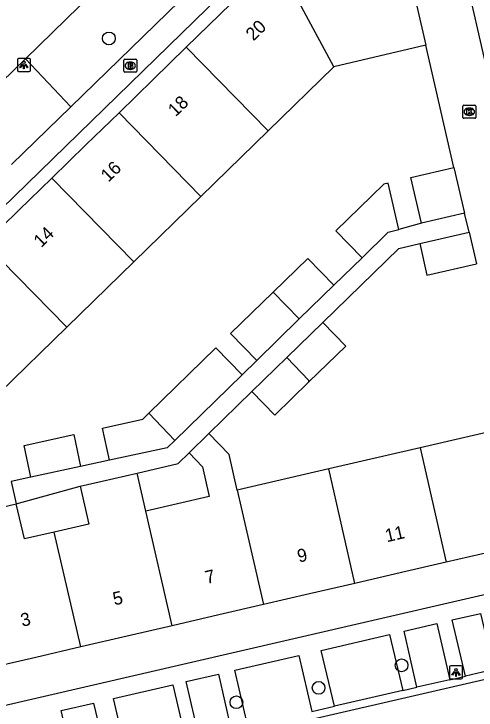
# Model space of a CAD drawing. Extents: x 156414 to 157775, y 382335 to 383765.
# Drawn here: x 156595.9 to 156631.3, y 383420.6 to 383474 of the extents above; entities that cross this region are included whole.
import ezdxf

# ---------------------------------------------------------------- set-up
doc = ezdxf.new("R2010")
doc.units = 0
for name, color, linetype in [('IMGEO_Boom', 7, 'Continuous'), ('IMGEO_Brandkraan', 7, 'Continuous'), ('IMGEO_Kolk', 7, 'Continuous'), ('IMGEO_Lichtpunt', 7, 'Continuous'), ('IMGEO_Muur', 7, 'Continuous'), ('IMGEO_Pand', 7, 'Continuous'), ('IMGEO_Pand_nummerreeks', 7, 'Continuous'), ('IMGEO_Parkeervlak_open', 7, 'Continuous'), ('IMGEO_Rijbaan_lokaal_gesloten', 7, 'Continuous'), ('IMGEO_Rijbaan_lokaal_open', 7, 'Continuous'), ('IMGEO_Voetpad_open', 7, 'Continuous')]:
    doc.layers.add(name, color=color, linetype=linetype)

msp = doc.modelspace()

# ---------------------------------------------------------------- linework, layer by layer
at = {"layer": 'IMGEO_Boom'}
for centre in [(156603.143, 383472.112), (156625.61, 383424.025), (156619.238, 383422.295), (156612.93, 383421.189)]:
    msp.add_circle(centre, 0.489, dxfattribs=at)
at = {"layer": 'IMGEO_Brandkraan'}
for p, q in [((156604.284, 383469.593), (156604.284, 383470.445)), ((156604.359, 383470.519), (156605.211, 383470.519)), ((156604.772, 383470.299), (156604.797, 383470.299)), ((156605.285, 383470.445), (156605.285, 383469.593)), ((156605.211, 383469.519), (156604.359, 383469.519)), ((156604.795, 383469.739), (156604.77, 383469.739))]:
    msp.add_line(p, q, dxfattribs=at)
for points in [[(156604.284, 383469.593), (156604.284, 383470.445)], [(156604.359, 383470.519), (156605.211, 383470.519)], [(156604.632, 383470.219), (156604.632, 383469.819), (156604.845, 383469.819)], [(156604.863, 383470.219), (156604.632, 383470.219)], [(156604.811, 383470.138), (156604.757, 383470.138), (156604.757, 383470.062)], [(156604.757, 383470.062), (156604.81, 383470.062)], [(156605.285, 383470.445), (156605.285, 383469.593)], [(156605.211, 383469.519), (156604.359, 383469.519)], [(156604.819, 383469.986), (156604.757, 383469.986), (156604.757, 383469.905)], [(156604.757, 383469.905), (156604.819, 383469.905)]]:
    msp.add_lwpolyline(points, dxfattribs=at)
for centre, radius, start, end in [((156604.361, 383470.443), 0.0765, 91.552, 178.448), ((156604.361, 383470.443), 0.0765, 91.552, 178.448), ((156604.812, 383470.1), 0.0379, 267.8285, 90.9355), ((156604.867, 383470.074), 0.145, 59.4692, 91.5367), ((156604.892, 383470.121), 0.0922, 285.5137, 58.1501), ((156604.897, 383469.929), 0.105, 301.3115, 78.989), ((156605.209, 383470.443), 0.0765, 1.552, 88.448), ((156605.209, 383470.443), 0.0765, 1.552, 88.448), ((156604.361, 383469.595), 0.0765, 181.552, 268.448), ((156604.361, 383469.595), 0.0765, 181.552, 268.448), ((156604.82, 383469.945), 0.0404, 269.8759, 90.5077), ((156604.851, 383470.07), 0.251, 268.6676, 293.5347), ((156605.209, 383469.595), 0.0765, 271.552, 358.448), ((156605.209, 383469.595), 0.0765, 271.552, 358.448)]:
    msp.add_arc(centre, radius, start, end, dxfattribs=at)
for centre, major_axis, ratio, start_param, end_param in [((156604.771, 383470.019), (-0.387, 0.002), 0.722429, 4.712389, 7.853982), ((156604.796, 383470.019), (-0.39, 0.002), 0.717154, 1.570796, 4.712389)]:
    msp.add_ellipse(centre, major_axis=major_axis, ratio=ratio, start_param=start_param, end_param=end_param, dxfattribs=at)
at = {"layer": 'IMGEO_Kolk'}
for p, q in [((156630.308, 383466.06), (156630.308, 383466.912)), ((156630.383, 383466.986), (156631.235, 383466.986)), ((156631.309, 383466.912), (156631.309, 383466.06)), ((156630.796, 383466.766), (156630.821, 383466.766)), ((156631.235, 383465.986), (156630.383, 383465.986)), ((156630.819, 383466.206), (156630.794, 383466.206))]:
    msp.add_line(p, q, dxfattribs=at)
for points in [[(156630.308, 383466.06), (156630.308, 383466.912)], [(156630.383, 383466.986), (156631.235, 383466.986)], [(156631.309, 383466.912), (156631.309, 383466.06)], [(156630.629, 383466.686), (156630.752, 383466.686), (156630.752, 383466.535), (156630.882, 383466.686), (156631.046, 383466.686), (156630.9, 383466.535), (156631.053, 383466.286), (156630.901, 383466.286), (156630.816, 383466.45), (156630.752, 383466.383), (156630.752, 383466.286), (156630.629, 383466.286), (156630.629, 383466.686)], [(156631.235, 383465.986), (156630.383, 383465.986)]]:
    msp.add_lwpolyline(points, dxfattribs=at)
for centre, start, end in [((156630.385, 383466.91), 91.552, 178.448), ((156630.385, 383466.91), 91.552, 178.448), ((156631.233, 383466.91), 1.552, 88.448), ((156631.233, 383466.91), 1.552, 88.448), ((156630.385, 383466.062), 181.552, 268.448), ((156630.385, 383466.062), 181.552, 268.448), ((156631.233, 383466.062), 271.552, 358.448), ((156631.233, 383466.062), 271.552, 358.448)]:
    msp.add_arc(centre, 0.0765, start, end, dxfattribs=at)
for centre, major_axis, ratio, start_param, end_param in [((156630.795, 383466.486), (-0.387, 0.002), 0.722429, 4.712389, 7.853982), ((156630.82, 383466.486), (-0.39, 0.002), 0.717154, 1.570796, 4.712389)]:
    msp.add_ellipse(centre, major_axis=major_axis, ratio=ratio, start_param=start_param, end_param=end_param, dxfattribs=at)
at = {"layer": 'IMGEO_Lichtpunt'}
for p, q in [((156597.023, 383470.578), (156596.215, 383470.578)), ((156597.023, 383470.578), (156596.215, 383470.578)), ((156596.121, 383470.483), (156596.121, 383469.676)), ((156596.121, 383470.483), (156596.121, 383469.676)), ((156597.117, 383469.676), (156597.117, 383470.483)), ((156597.117, 383469.676), (156597.117, 383470.483)), ((156596.215, 383469.582), (156597.023, 383469.582)), ((156596.215, 383469.582), (156597.023, 383469.582)), ((156629.288, 383423.882), (156629.288, 383423.075)), ((156629.288, 383423.882), (156629.288, 383423.075)), ((156630.19, 383423.977), (156629.382, 383423.977)), ((156630.19, 383423.977), (156629.382, 383423.977)), ((156630.284, 383423.075), (156630.284, 383423.882)), ((156630.284, 383423.075), (156630.284, 383423.882)), ((156629.382, 383422.981), (156630.19, 383422.981)), ((156629.382, 383422.981), (156630.19, 383422.981))]:
    msp.add_line(p, q, dxfattribs=at)
for points in [[(156596.495, 383470.147), (156596.534, 383470.119), (156596.346, 383469.857), (156596.308, 383469.884), (156596.495, 383470.147)], [(156596.597, 383470.099), (156596.644, 383470.099), (156596.644, 383469.777), (156596.597, 383469.777), (156596.597, 383470.099)], [(156596.707, 383470.119), (156596.745, 383470.146), (156596.932, 383469.884), (156596.893, 383469.856), (156596.707, 383470.119)], [(156629.662, 383423.546), (156629.701, 383423.518), (156629.513, 383423.256), (156629.475, 383423.283), (156629.662, 383423.546)], [(156629.874, 383423.518), (156629.912, 383423.545), (156630.099, 383423.283), (156630.06, 383423.255), (156629.874, 383423.518)], [(156629.764, 383423.498), (156629.811, 383423.498), (156629.811, 383423.176), (156629.764, 383423.176), (156629.764, 383423.498)]]:
    msp.add_lwpolyline(points, dxfattribs=at)
for centre in [(156596.62, 383470.281), (156629.787, 383423.68)]:
    msp.add_circle(centre, 0.0994, dxfattribs=at)
for centre, start, end in [((156596.215, 383470.483), 90, 180), ((156596.215, 383470.483), 90, 180), ((156597.023, 383470.483), 0, 90), ((156597.023, 383470.483), 0, 90), ((156596.215, 383469.676), 180, 270), ((156596.215, 383469.676), 180, 270), ((156597.023, 383469.676), 270, 0), ((156597.023, 383469.676), 270, 360), ((156629.382, 383423.882), 90, 180), ((156629.382, 383423.882), 90, 180), ((156630.19, 383423.882), 0, 90), ((156630.19, 383423.882), 0, 90), ((156629.382, 383423.075), 180, 270), ((156629.382, 383423.075), 180, 270), ((156630.19, 383423.075), 270, 0), ((156630.19, 383423.075), 270, 360)]:
    msp.add_arc(centre, 0.0946, start, end, dxfattribs=at)
at = {"layer": 'IMGEO_Muur'}
for points in [[(156635.883, 383459.943), (156634.476, 383459.61), (156628.164, 383487.26)], [(156629.631, 383462.221), (156627.474, 383471.592)]]:
    msp.add_lwpolyline(points, dxfattribs=at)
at = {"layer": 'IMGEO_Pand'}
for points in [[(156625.453, 383480.369), (156626.064, 383477.717), (156627.474, 383471.592)], [(156615.991, 383478.161), (156609.083, 383471.435)], [(156620.418, 383469.939), (156615.991, 383478.161)], [(156609.083, 383471.435), (156606.554, 383468.973), (156603.925, 383466.413)], [(156615.363, 383465.015), (156609.083, 383471.435)], [(156627.474, 383471.592), (156620.418, 383469.939)], [(156620.418, 383469.939), (156615.363, 383465.015)], [(156603.925, 383466.413), (156601.384, 383463.94), (156598.757, 383461.383)], [(156610.209, 383459.992), (156603.925, 383466.413)], [(156615.363, 383465.015), (156610.209, 383459.992)], [(156627.141, 383457.948), (156626.328, 383461.456), (156629.631, 383462.221)], [(156629.631, 383462.221), (156630.444, 383458.713)], [(156598.757, 383461.383), (156596.236, 383458.928), (156593.609, 383456.371)], [(156598.757, 383461.383), (156605.054, 383454.97)], [(156625.406, 383457.451), (156624.581, 383461.006), (156624.257, 383460.927), (156620.576, 383457.345), (156622.578, 383455.292)], [(156610.209, 383459.992), (156605.054, 383454.97)], [(156630.444, 383458.713), (156627.141, 383457.948)], [(156622.578, 383455.292), (156624.581, 383457.246), (156625.406, 383457.451)], [(156627.008, 383456.383), (156630.791, 383457.253)], [(156630.791, 383457.253), (156631.348, 383454.831)], [(156599.906, 383449.955), (156593.609, 383456.371)], [(156627.008, 383456.383), (156627.561, 383453.965), (156631.348, 383454.831)], [(156620.409, 383453.177), (156618.405, 383455.232), (156615.752, 383452.65)], [(156605.054, 383454.97), (156599.906, 383449.955)], [(156617.76, 383450.592), (156620.409, 383453.177)], [(156615.752, 383452.65), (156612.491, 383449.476), (156614.502, 383447.413)], [(156615.752, 383452.65), (156617.76, 383450.592)], [(156617.76, 383450.592), (156614.502, 383447.413)], [(156616.796, 383447.631), (156619.561, 383450.327)], [(156618.504, 383445.763), (156621.327, 383448.516), (156619.561, 383450.327)], [(156599.906, 383449.955), (156594.759, 383444.94)], [(156606.208, 383443.362), (156611.353, 383448.369), (156613.366, 383446.305)], [(156614.12, 383445.022), (156616.796, 383447.631)], [(156618.504, 383445.763), (156618.48, 383445.877), (156616.796, 383447.631)], [(156613.366, 383446.305), (156608.214, 383441.278)], [(156614.12, 383445.022), (156615.886, 383443.21), (156618.504, 383445.763)], [(156603.201, 383439.753), (156602.656, 383442.228), (156605.75, 383442.916), (156606.208, 383443.362)], [(156606.208, 383443.362), (156608.214, 383441.278)], [(156634.231, 383442.376), (156627.026, 383440.712)], [(156597.155, 383438.457), (156596.634, 383440.889), (156600.449, 383441.737), (156600.962, 383439.273)], [(156609.302, 383440.324), (156610.827, 383441.811)], [(156612.994, 383437.472), (156612.367, 383440.189), (156610.827, 383441.811)], [(156608.214, 383441.278), (156607.621, 383440.7), (156603.201, 383439.753)], [(156627.026, 383440.712), (156620.015, 383439.093)], [(156627.026, 383440.712), (156629.04, 383431.931)], [(156609.302, 383440.324), (156610.328, 383439.246), (156610.851, 383436.977), (156605.982, 383435.854)], [(156600.962, 383439.273), (156597.155, 383438.457)], [(156620.015, 383439.093), (156612.994, 383437.472)], [(156622.03, 383430.307), (156620.015, 383439.093)], [(156600.936, 383437.767), (156602.64, 383438.16), (156605.308, 383438.775)], [(156605.982, 383435.854), (156605.308, 383438.775)], [(156600.936, 383437.767), (156601.609, 383434.85), (156598.957, 383434.246)], [(156612.994, 383437.472), (156615.016, 383428.681)], [(156592.359, 383432.713), (156593.621, 383433.01), (156592.986, 383435.704), (156596.033, 383436.422)], [(156598.957, 383434.246), (156596.666, 383433.725), (156596.033, 383436.422)], [(156608.004, 383427.057), (156605.982, 383435.854)], [(156601.001, 383425.434), (156598.957, 383434.246)], [(156636.264, 383433.605), (156632.611, 383432.759), (156629.04, 383431.931)], [(156601.001, 383425.434), (156597.538, 383424.631), (156593.594, 383423.718), (156591.244, 383423.173), (156590.497, 383426.423), (156593.044, 383427.009), (156591.765, 383432.573)], [(156629.04, 383431.931), (156625.6, 383431.134), (156622.03, 383430.307)], [(156622.03, 383430.307), (156618.555, 383429.502), (156615.016, 383428.681)], [(156615.016, 383428.681), (156611.575, 383427.884), (156608.004, 383427.057)], [(156608.004, 383427.057), (156604.559, 383426.258), (156601.001, 383425.434)]]:
    msp.add_lwpolyline(points, dxfattribs=at)
at = {"layer": 'IMGEO_Parkeervlak_open'}
msp.add_lwpolyline([(156600.234, 383466.877), (156596.746, 383470.557)], dxfattribs=at)
at = {"layer": 'IMGEO_Rijbaan_lokaal_gesloten'}
for points in [[(156596.746, 383470.557), (156604.999, 383478.631)], [(156592.083, 383466.046), (156596.746, 383470.557)], [(156682.439, 383434.549), (156655.675, 383428.371), (156616.073, 383419.266), (156584.044, 383411.871), (156564.904, 383407.388)]]:
    msp.add_lwpolyline(points, dxfattribs=at)
at = {"layer": 'IMGEO_Rijbaan_lokaal_open'}
for points in [[(156632.696, 383423.699), (156630.514, 383423.197)], [(156629.311, 383422.92), (156630.514, 383423.197)], [(156629.311, 383422.92), (156626.793, 383422.34)], [(156625.709, 383422.09), (156620.451, 383420.88)], [(156625.709, 383422.09), (156626.793, 383422.34)], [(156618.714, 383420.48), (156620.451, 383420.88)]]:
    msp.add_lwpolyline(points, dxfattribs=at)
at = {"layer": 'IMGEO_Voetpad_open'}
for points in [[(156562.297, 383427.345), (156622.542, 383485.969)], [(156608.574, 383474.97), (156600.234, 383466.877)], [(156629.631, 383462.221), (156627.474, 383471.592)], [(156600.234, 383466.877), (156595.677, 383462.431)], [(156630.791, 383457.253), (156630.444, 383458.713)], [(156627.141, 383457.948), (156625.406, 383457.451)], [(156619.561, 383450.327), (156625.39, 383456.011), (156627.008, 383456.383)], [(156622.578, 383455.292), (156620.409, 383453.177)], [(156614.502, 383447.413), (156613.366, 383446.305)], [(156610.827, 383441.811), (156614.12, 383445.022)], [(156605.308, 383438.775), (156608.459, 383439.502), (156609.302, 383440.324)], [(156603.201, 383439.753), (156600.962, 383439.273)], [(156597.155, 383438.457), (156595.632, 383438.131), (156596.033, 383436.422)], [(156596.033, 383436.422), (156600.936, 383437.767)], [(156565.403, 383414.036), (156582.796, 383418.095), (156616.997, 383426.013), (156636.945, 383430.608)], [(156630.514, 383423.197), (156629.485, 383427.503), (156631.666, 383428.008), (156632.696, 383423.699)], [(156626.793, 383422.34), (156625.815, 383426.652), (156628.313, 383427.231), (156629.311, 383422.92)], [(156620.451, 383420.88), (156619.436, 383425.173), (156624.686, 383426.39), (156625.709, 383422.09)], [(156613.817, 383419.351), (156612.816, 383423.639), (156617.724, 383424.776), (156618.714, 383420.48)], [(156610.082, 383418.488), (156609.078, 383422.772), (156611.548, 383423.345), (156612.534, 383419.054)], [(156604.498, 383417.198), (156603.492, 383421.478), (156608.063, 383422.537), (156609.053, 383418.25)], [(156600.482, 383416.271), (156599.481, 383420.548), (156601.968, 383421.124), (156602.98, 383416.848)]]:
    msp.add_lwpolyline(points, dxfattribs=at)

# ---------------------------------------------------------------- texts
at = {"layer": 'IMGEO_Pand_nummerreeks'}
for s, rotation, p in [('20', 44.2332, (156614.236, 383471.874)), ('18', 44.2332, (156608.268, 383466.064)), ('16', 44.2332, (156603.109, 383461.041)), ('14', 44.2332, (156597.951, 383456.02)), ('11', 13.0463, (156624.471, 383433.46)), ('9', 13.0463, (156617.73, 383431.897)), ('7', 13.0463, (156610.651, 383430.257)), ('5', 13.0462, (156603.572, 383428.617)), ('3', 13.0462, (156596.493, 383426.976))]:
    msp.add_text(s, height=1, rotation=rotation, dxfattribs=at).set_placement(p)

doc.saveas('drawing.dxf')
